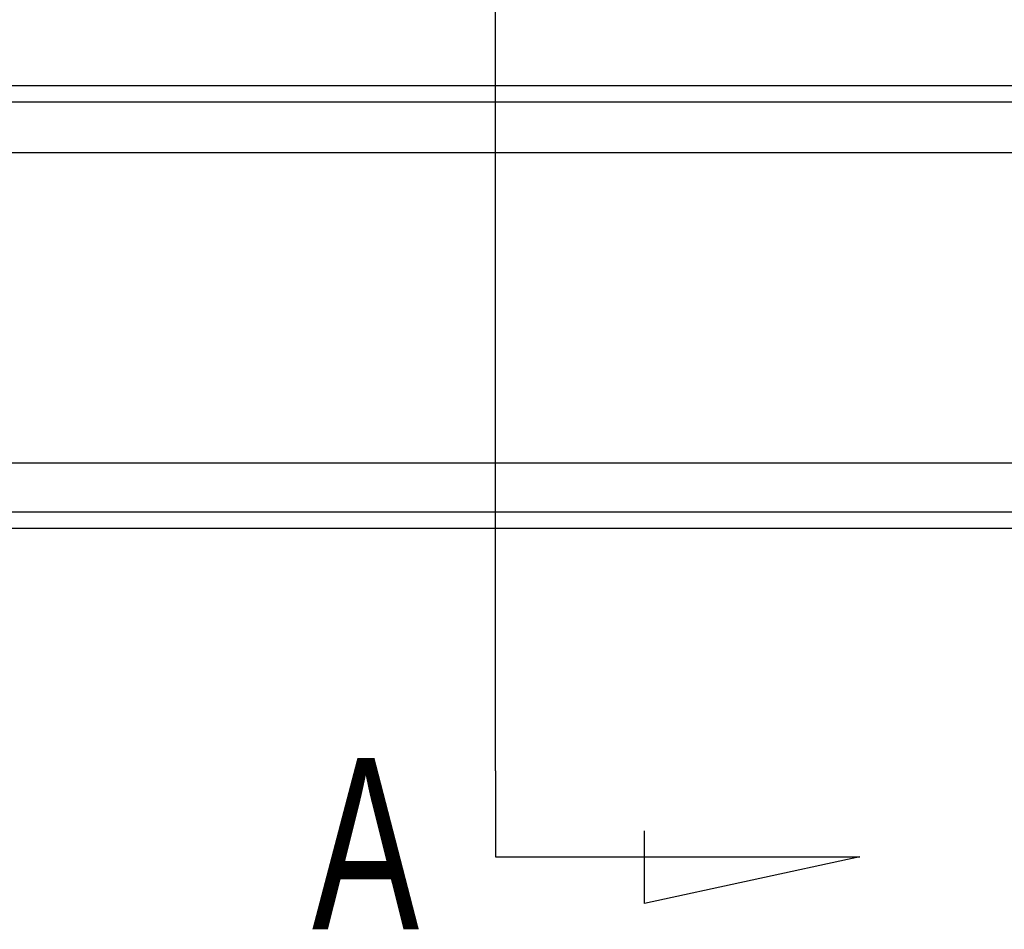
# Model space of a CAD drawing. Header units: millimetres. Extents: x 1805 to 4914, y -1594 to 860.
# Tile 323 of 656: x 2249 to 2279, y 91 to 119. Entities that reach past the tile are written whole.
import ezdxf
from ezdxf.lldxf.tags import DXFTag

# ---------------------------------------------------------------- set-up
doc = ezdxf.new("R2010")
doc.units = ezdxf.units.MM
doc.layers.get('0').update_dxf_attribs({"linetype": 'CONTINUOUS'})
doc.styles.add('CHN', font='txt')
tags = doc.linetypes.add('DASHED', pattern=[25.72, 12.86, -12.86]).pattern_tags.tags
tags[6:7] = [DXFTag(74, 4), DXFTag(75, 0), DXFTag(340, '0'), DXFTag(46, 0.0), DXFTag(50, 0.0), DXFTag(44, 0.0), DXFTag(45, 0.0)]
tags[4:5] = [DXFTag(74, 4), DXFTag(75, 0), DXFTag(340, '0'), DXFTag(46, 0.0), DXFTag(50, 0.0), DXFTag(44, 0.0), DXFTag(45, 0.0)]

msp = doc.modelspace()

# ---------------------------------------------------------------- linework, layer by layer
for p, q in [((2263.381, 95.751), (2263.381, 186.239)), ((2263.381, 95.751), (2263.381, 93.115)), ((2267.942, 91.681), (2267.942, 93.911)), ((2263.381, 93.115), (2274.529, 93.115)), ((2274.529, 93.115), (2267.942, 91.681))]:
    msp.add_line(p, q)
at = {"linetype": 'Continuous'}
for p, q in [((2460.777, 116.72), (2120.777, 116.72)), ((2460.777, 105.171), (2120.777, 105.171)), ((2460.777, 103.171), (2120.777, 103.171))]:
    msp.add_line(p, q, dxfattribs=at)
at = {"linetype": 'DASHED'}
for p, q in [((2460.777, 114.671), (2120.777, 114.671)), ((2460.777, 103.671), (2120.777, 103.671))]:
    msp.add_line(p, q, dxfattribs=at)
at = {"linetype": 'Continuous'}
msp.add_open_spline([(2460.777, 116.22), (2120.777, 116.22)], degree=1, dxfattribs=at)

# ---------------------------------------------------------------- texts
at = {"style": 'CHN', "width": 0.7}
msp.add_text('A', height=5.25, dxfattribs=at).set_placement((2257.761, 90.893))

doc.saveas('drawing.dxf')
